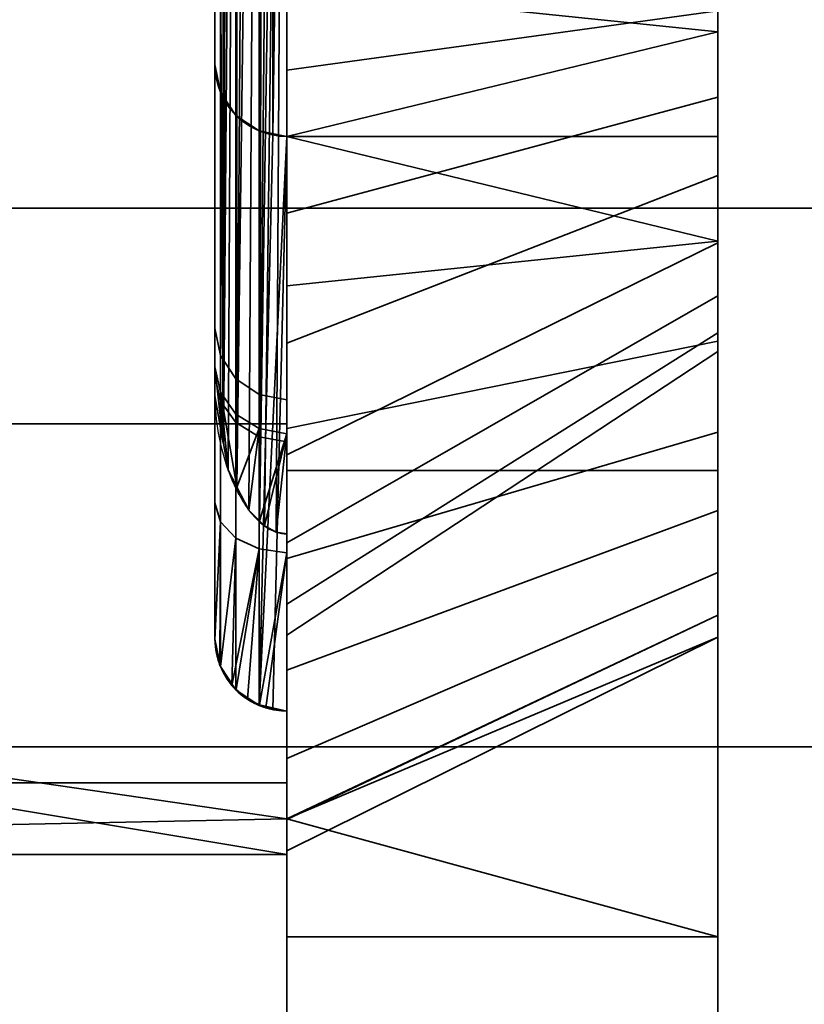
# Model space of a CAD drawing. Header units: millimetres. Extents: x -625 to 3625, y -115 to 71.
# Tile 350 of 656: x 1014.14 to 1019.6, y -36.54 to -29.69. Entities that reach past the tile are written whole.
import ezdxf

# ---------------------------------------------------------------- set-up
doc = ezdxf.new("R2010")
doc.units = ezdxf.units.MM
doc.layers.add('152', color=7, linetype='Continuous', true_color=0xffffff)

# ---------------------------------------------------------------- blocks, each defined once
blk = doc.blocks.new('UG_SURFACE_002')
at = {"layer": '152', "color": 252, "linetype": 'Continuous', "lineweight": 35}
for points in [[(2200, -31, 2234.9999), (2200, 69, 2234.9999), (800, 69, 2234.9999), (800, -31, 2234.9999)], [(950, -31, 2085), (950, 69, 2085), (2050, 69, 2085), (2050, -31, 2085)], [(2200, -31, 2234.9999), (800, -31, 2234.9999), (950, -31, 2085), (2050, -31, 2085)]]:
    blk.add_3dface(points, dxfattribs=at)
blk = doc.blocks.new('UG_SURFACE_082')
at = {"layer": '152', "color": 252, "linetype": 'Continuous', "lineweight": 35}
for points in [[(1016, -35.25, 1092.25), (1016, -19, 1092.25), (1016, -26.75, 1067), (1016, -35, 1067)], [(1016, -19, 1192), (1016, -32.5, 1148.5), (1016, -25.2843, 1185.6544), (1016, -24.2447, 1187.4549)], [(1016, -19, 1192), (1016, -23.5, 1145), (1016, -32.5, 1145), (1016, -32.5, 1148.5)], [(1016, -19, 1092.25), (1016, -35.25, 1092.25), (1016, -35.25, 1117.4999), (1016, -32.5, 1117.4999)], [(1016, -32.5, 1117.4999), (1016, -32.5, 1121.0001), (1016, -23.5, 1121.0001), (1016, -19, 1092.25)], [(1005, -32.5, 1121.0001), (1014.0001, -23.5, 1121.0001), (1016, -23.5, 1121.0001), (1016, -32.5, 1121.0001)], [(1014.0001, -23.5, 1145), (1005, -32.5, 1145), (1016, -32.5, 1145), (1016, -23.5, 1145)], [(1068.975, -24, 1167.5), (1019.0001, -24, 1167.5), (1019.0001, -37, 1167.5), (1101, -37, 1167.5)], [(1101, -37, 1002.5001), (1019.0001, -37, 1002.5001), (1019.0001, -24, 1002.5001), (1068.975, -24, 1002.5001)], [(1019.0001, -24, 1002.5001), (1019.0001, -37, 1002.5001), (1019.0001, -29.6267, 982.9485), (1019.0001, -28.3733, 982.9485)], [(1019.0001, -37, 1167.5), (1019.0001, -24, 1167.5), (1019.0001, -27.774, 1186.2463), (1019.0001, -29, 1185.9857)], [(1068.975, -25, 1003.5), (1019.0001, -25, 1003.5), (1019.0001, -37, 1003.5), (1068.975, -37, 1003.5)], [(1068.975, -37, 1166.5), (1019.0001, -37, 1166.5), (1019.0001, -25, 1166.5), (1068.975, -25, 1166.5)], [(1019.0001, -37, 1033.975), (1019.0001, -31.2286, 1016.4276), (1019.0001, -29.7714, 1016.4276), (1019.0001, -25, 1033.975)], [(1019.0001, -37, 1126.75), (1019.0001, -37, 1108.1001), (1019.0001, -25, 1110.1), (1019.0001, -25, 1128.75)], [(1019.0001, -25, 1091.2499), (1019.0001, -25, 1110.1), (1019.0001, -37, 1108.1001), (1019.0001, -37, 1099.9)], [(1019.0001, -25, 1033.975), (1019.0001, -25, 1058.875), (1019.0001, -37, 1033.975)], [(1019.0001, -37, 1099.9), (1019.0001, -37, 1093.25), (1019.0001, -25, 1091.2499)], [(1019.0001, -25, 1033.975), (1019.0001, -29.7714, 1016.4276), (1019.0001, -28.4403, 1015.835)], [(1019.0001, -25, 1128.75), (1019.0001, -25, 1166.5), (1019.0001, -37, 1166.5), (1019.0001, -37, 1126.75)], [(1019.0001, -25, 1058.875), (1019.0001, -25, 1091.2499), (1019.0001, -37, 1093.25), (1019.0001, -37, 1033.975)], [(1019.0001, -37, 1003.5), (1019.0001, -25, 1003.5), (1019.0001, -30.5, 1009.4957), (1019.0001, -31.9253, 1009.7986)], [(1019.0001, -29.0747, 1009.7986), (1019.0001, -30.5, 1009.4957), (1019.0001, -25, 1003.5)], [(1016, -26.9663, 1184.4323), (1016, -25.2843, 1185.6544), (1016, -32.5, 1148.5)], [(1016, -35, 1031.9999), (1001, -35, 1031.9999), (1001, -26.75, 1031.9999), (1016, -26.75, 1031.9999)], [(1016, -26.75, 1067), (1001, -26.75, 1067), (1001, -35, 1067), (1016, -35, 1067)], [(1016, -26.75, 1031.9999), (1016, -29.4604, 1017.8907), (1016, -30.5, 1018)], [(1016, -30.5, 1018), (1016, -31.5396, 1017.8907), (1016, -35, 1031.9999), (1016, -26.75, 1031.9999)], [(1016, -29, 1184), (1016, -26.9663, 1184.4323), (1016, -32.5, 1148.5)], [(1019.0001, -28.4403, 1015.835), (1019.0001, -29.7714, 1016.4276), (1016, -29.4604, 1017.8907), (1016, -27.5611, 1017.0451)], [(1019.0001, -30.5, 1009.4957), (1019.0001, -29.0747, 1009.7986), (1016, -28.4663, 1008.4323), (1016, -30.5, 1008)], [(1016, -30.5, 1008), (1016, -28.4663, 1008.4323), (1016, -29, 985), (1016, -30.0396, 984.8908)], [(1016, -29, 967), (1019.0001, -29, 967), (1019.0001, -32.8268, 967.7612), (1016, -32.8268, 967.7612)], [(1016, -32.8268, 1201.2388), (1019.0001, -32.8268, 1201.2388), (1019.0001, -29, 1202), (1016, -29, 1202)], [(1019.0001, -29.6267, 1191.9484), (1016, -30.0396, 1193.8907), (1016, -29, 1194)], [(1019.0001, -30.226, 1186.2463), (1019.0001, -29, 1185.9857), (1016, -29, 1184), (1016, -31.0337, 1184.4323)], [(1019.0001, -29.6267, 982.9485), (1016, -30.0396, 984.8908), (1016, -29, 985)], [(1019.0001, -30.226, 977.2463), (1019.0001, -29, 976.9856), (1016, -29, 975), (1016, -31.0337, 975.4323)], [(1016, -31.0337, 975.4323), (1016, -29, 975), (1016, -29, 967), (1016, -32.8268, 967.7612)], [(1016, -32.8268, 1201.2388), (1016, -29, 1202), (1016, -29, 1194), (1016, -30.0396, 1193.8907)], [(1016, -32.5, 1148.5), (1016, -35.25, 1148.5), (1016, -31.0337, 1184.4323), (1016, -29, 1184)], [(1019.0001, -32.8268, 967.7612), (1019.0001, -29, 967), (1019.0001, -29, 976.9856), (1019.0001, -30.226, 977.2463)], [(1019.0001, -29, 1202), (1019.0001, -32.8268, 1201.2388), (1019.0001, -29.6267, 1191.9484)], [(1019.0001, -29, 1185.9857), (1019.0001, -37.3827, 1167.4238), (1019.0001, -37, 1167.5)], [(1019.0001, -29, 1185.9857), (1019.0001, -37.9239, 1166.8826), (1019.0001, -37.7071, 1167.2071)], [(1019.0001, -37.7071, 1167.2071), (1019.0001, -37.3827, 1167.4238), (1019.0001, -29, 1185.9857)], [(1019.0001, -37.9239, 1166.8826), (1019.0001, -29, 1185.9857), (1019.0001, -30.226, 1186.2463)], [(1016, -30.5, 1018), (1016, -29.4604, 1017.8907), (1019.0001, -29.7714, 1016.4276)], [(1019.0001, -29.6267, 1191.9484), (1019.0001, -30.7718, 1191.4387), (1016, -31.9389, 1193.0451), (1016, -30.0396, 1193.8907)], [(1019.0001, -29.6267, 982.9485), (1019.0001, -30.7718, 982.4387), (1016, -31.9389, 984.0451), (1016, -30.0396, 984.8908)], [(1019.0001, -30.7718, 982.4387), (1019.0001, -29.6267, 982.9485), (1019.0001, -37, 1002.5001), (1019.0001, -37.3827, 1002.5761)], [(1019.0001, -32.8268, 1201.2388), (1019.0001, -36.0711, 1199.071), (1019.0001, -30.7718, 1191.4387), (1019.0001, -29.6267, 1191.9484)], [(1019.0001, -29.7714, 1016.4276), (1019.0001, -31.2286, 1016.4276), (1016, -30.5, 1018)], [(1016, -30.0396, 984.8908), (1016, -31.9389, 984.0451), (1016, -32.5337, 1008.4323), (1016, -30.5, 1008)], [(1016, -30.0396, 1193.8907), (1016, -31.9389, 1193.0451), (1016, -35.25, 1199.6197), (1016, -32.8268, 1201.2388)], [(1019.0001, -31.2401, 1186.983), (1019.0001, -30.226, 1186.2463), (1016, -31.0337, 1184.4323), (1016, -32.7157, 1185.6544)], [(1019.0001, -31.2401, 977.983), (1019.0001, -30.226, 977.2463), (1016, -31.0337, 975.4323), (1016, -32.7157, 976.6544)], [(1019.0001, -30.226, 977.2463), (1019.0001, -31.2401, 977.983), (1019.0001, -38.2388, 973.1731), (1019.0001, -36.0711, 969.9289)], [(1019.0001, -36.0711, 969.9289), (1019.0001, -32.8268, 967.7612), (1019.0001, -30.226, 977.2463)], [(1019.0001, -30.226, 1186.2463), (1019.0001, -31.2401, 1186.983), (1019.0001, -37.9239, 1166.8826)], [(1019.0001, -31.2286, 1016.4276), (1016, -31.5396, 1017.8907), (1016, -30.5, 1018)], [(1019.0001, -31.9253, 1009.7986), (1019.0001, -30.5, 1009.4957), (1016, -30.5, 1008), (1016, -32.5337, 1008.4323)], [(1019.0001, -30.7718, 1191.4387), (1019.0001, -31.6105, 1190.5072), (1016, -33.3301, 1191.4999), (1016, -31.9389, 1193.0451)], [(1019.0001, -30.7718, 982.4387), (1019.0001, -31.6105, 981.5072), (1016, -33.3301, 982.5), (1016, -31.9389, 984.0451)], [(1019.0001, -30.7718, 982.4387), (1019.0001, -37.3827, 1002.5761), (1019.0001, -37.7071, 1002.7928)], [(1019.0001, -31.6105, 981.5072), (1019.0001, -30.7718, 982.4387), (1019.0001, -37.9239, 1003.1173)], [(1019.0001, -37.7071, 1002.7928), (1019.0001, -37.9239, 1003.1173), (1019.0001, -30.7718, 982.4387)], [(1019.0001, -31.6105, 1190.5072), (1019.0001, -30.7718, 1191.4387), (1019.0001, -36.0711, 1199.071), (1019.0001, -38.2388, 1195.8269)], [(1016, -32.7157, 976.6544), (1016, -31.0337, 975.4323), (1016, -32.8268, 967.7612), (1016, -35.25, 969.3803)], [(1016, -35.25, 1148.5), (1016, -32.7157, 1185.6544), (1016, -31.0337, 1184.4323)], [(1019.0001, -31.2286, 1016.4276), (1019.0001, -32.5597, 1015.835), (1016, -33.4389, 1017.0451), (1016, -31.5396, 1017.8907)], [(1019.0001, -31.8668, 1188.0685), (1019.0001, -31.2401, 1186.983), (1016, -32.7157, 1185.6544), (1016, -33.7553, 1187.4549)], [(1019.0001, -31.8668, 979.0685), (1019.0001, -31.2401, 977.983), (1016, -32.7157, 976.6544), (1016, -33.7553, 978.4549)], [(1019.0001, -32.5597, 1015.835), (1019.0001, -31.2286, 1016.4276), (1019.0001, -37, 1033.975)], [(1019.0001, -37.9239, 1166.8826), (1019.0001, -31.2401, 1186.983), (1019.0001, -31.8668, 1188.0685)], [(1019.0001, -31.2401, 977.983), (1019.0001, -31.8668, 979.0685), (1019.0001, -39, 977), (1019.0001, -38.2388, 973.1731)], [(1016, -31.5396, 1017.8907), (1016, -33.4389, 1017.0451), (1016, -35, 1031.9999)], [(1019.0001, -31.6105, 1190.5072), (1019.0001, -31.9978, 1189.3151), (1016, -33.9726, 1189.5226), (1016, -33.3301, 1191.4999)], [(1019.0001, -31.6105, 981.5072), (1019.0001, -31.9978, 980.3151), (1016, -33.9726, 980.5226), (1016, -33.3301, 982.5)], [(1019.0001, -39, 977), (1019.0001, -31.9978, 980.3151), (1019.0001, -31.6105, 981.5072), (1019.0001, -37.9239, 1003.1173)], [(1019.0001, -38.2388, 1195.8269), (1019.0001, -39, 1192), (1019.0001, -31.9978, 1189.3151), (1019.0001, -31.6105, 1190.5072)], [(1019.0001, -31.9978, 1189.3151), (1019.0001, -31.8668, 1188.0685), (1016, -33.7553, 1187.4549), (1016, -33.9726, 1189.5226)], [(1019.0001, -31.9978, 980.3151), (1019.0001, -31.8668, 979.0685), (1016, -33.7553, 978.4549), (1016, -33.9726, 980.5226)], [(1019.0001, -37.9239, 1166.8826), (1019.0001, -31.8668, 1188.0685), (1019.0001, -39, 1192)], [(1019.0001, -31.8668, 1188.0685), (1019.0001, -31.9978, 1189.3151), (1019.0001, -39, 1192)], [(1019.0001, -31.8668, 979.0685), (1019.0001, -31.9978, 980.3151), (1019.0001, -39, 977)], [(1019.0001, -33.1042, 1010.6552), (1019.0001, -31.9253, 1009.7986), (1016, -32.5337, 1008.4323), (1016, -34.2157, 1009.6544)], [(1019.0001, -37, 1003.5), (1019.0001, -31.9253, 1009.7986), (1019.0001, -33.1042, 1010.6552)], [(1016, -34.2157, 1009.6544), (1016, -31.9389, 984.0451), (1016, -33.3301, 982.5)], [(1016, -31.9389, 984.0451), (1016, -34.2157, 1009.6544), (1016, -32.5337, 1008.4323)], [(1016, -31.9389, 1193.0451), (1016, -33.3301, 1191.4999), (1016, -35.25, 1199.6197)], [(1003.9999, -33.5, 1117.4999), (1005, -32.5, 1117.4999), (1016, -32.5, 1117.4999), (1016, -35.25, 1117.4999)], [(1016, -35.25, 1148.5), (1016, -32.5, 1148.5), (1005, -32.5, 1148.5), (1003.9999, -33.5, 1148.5)], [(1005, -32.5, 1117.4999), (1005, -32.5, 1121.0001), (1016, -32.5, 1121.0001), (1016, -32.5, 1117.4999)], [(1005, -32.5, 1145), (1005, -32.5, 1148.5), (1016, -32.5, 1148.5), (1016, -32.5, 1145)], [(1019.0001, -32.5597, 1015.835), (1019.0001, -33.5348, 1014.7521), (1016, -34.8301, 1015.4999), (1016, -33.4389, 1017.0451)], [(1019.0001, -37, 1033.975), (1019.0001, -37, 1013.575), (1019.0001, -33.5348, 1014.7521), (1019.0001, -32.5597, 1015.835)], [(1016, -35.25, 969.3803), (1016, -33.7553, 978.4549), (1016, -32.7157, 976.6544)], [(1016, -33.7553, 1187.4549), (1016, -32.7157, 1185.6544), (1016, -35.25, 1148.5)], [(1016, -35.25, 969.3803), (1016, -32.8268, 967.7612), (1019.0001, -32.8268, 967.7612), (1019.0001, -36.0711, 969.9289)], [(1019.0001, -36.0711, 1199.071), (1019.0001, -32.8268, 1201.2388), (1016, -32.8268, 1201.2388), (1016, -35.25, 1199.6197)], [(1019.0001, -33.8327, 1011.9171), (1019.0001, -33.1042, 1010.6552), (1016, -34.2157, 1009.6544), (1016, -35.25, 1011.4458)], [(1019.0001, -33.1042, 1010.6552), (1019.0001, -33.8327, 1011.9171), (1019.0001, -37, 1013.575), (1019.0001, -37, 1003.5)], [(1016, -33.3301, 982.5), (1016, -33.9726, 980.5226), (1016, -34.2157, 1009.6544)], [(1016, -33.3301, 1191.4999), (1016, -33.9726, 1189.5226), (1016, -35.25, 1199.6197)], [(1016, -33.4389, 1017.0451), (1016, -34.8301, 1015.4999), (1016, -35, 1031.9999)], [(1016, -35.25, 1117.4999), (1003.9999, -35.5, 1117.4999), (1003.9999, -33.5, 1117.4999)], [(1003.9999, -33.5, 1148.5), (1003.9999, -35.5, 1148.5), (1016, -35.25, 1148.5)], [(1016, -35.25, 1014.2077), (1016, -34.8301, 1015.4999), (1019.0001, -33.5348, 1014.7521), (1019.0001, -33.9851, 1013.3663)], [(1019.0001, -33.9851, 1013.3663), (1019.0001, -33.5348, 1014.7521), (1019.0001, -37, 1013.575)], [(1016, -33.9726, 980.5226), (1016, -33.7553, 978.4549), (1016, -35.25, 969.3803)], [(1016, -35.25, 1148.5), (1016, -35.25, 1199.6197), (1016, -33.9726, 1189.5226), (1016, -33.7553, 1187.4549)], [(1019.0001, -33.9851, 1013.3663), (1019.0001, -33.8327, 1011.9171), (1016, -35.2553, 1011.4549), (1016, -35.4726, 1013.5226)], [(1016, -35.25, 1011.4458), (1016, -35.2553, 1011.4549), (1019.0001, -33.8327, 1011.9171)], [(1019.0001, -37, 1013.575), (1019.0001, -33.8327, 1011.9171), (1019.0001, -33.9851, 1013.3663)], [(1016, -35.25, 969.3803), (1016, -34.2157, 1009.6544), (1016, -33.9726, 980.5226)], [(1019.0001, -33.9851, 1013.3663), (1016, -35.4726, 1013.5226), (1016, -35.25, 1014.2077)], [(1016, -35.25, 969.3803), (1016, -35.25, 1011.4458), (1016, -34.2157, 1009.6544)], [(1016, -34.8301, 1015.4999), (1016, -35.25, 1014.2077), (1016, -35, 1031.9999)], [(1016, -35, 1067), (1001, -35, 1067), (1001, -35, 1031.9999), (1016, -35, 1031.9999)], [(1016, -35.25, 1014.2077), (1016, -35.25, 1092.25), (1016, -35, 1067), (1016, -35, 1031.9999)], [(1016, -35.25, 1117.4999), (1016, -35.5, 1117.4999), (1003.9999, -35.5, 1117.4999)], [(1003.9999, -35.5, 1148.5), (1016, -35.5, 1148.5), (1016, -35.25, 1148.5)], [(1019.0001, -36.0711, 969.9289), (1016, -36.0711, 969.9289), (1016, -35.25, 969.3803)], [(1016, -35.25, 1199.6197), (1016, -36.0711, 1199.071), (1019.0001, -36.0711, 1199.071)], [(1016, -35.25, 969.3803), (1016, -36.0711, 969.9289), (1016, -38.2388, 973.1731), (1016, -39, 977)], [(1016, -39, 1092.25), (1016, -35.25, 1092.25), (1016, -35.25, 1014.2077), (1016, -35.4726, 1013.5226)], [(1016, -35.25, 1199.6197), (1016, -35.25, 1148.5), (1016, -35.5, 1148.5), (1016, -39, 1192)], [(1016, -39, 1192), (1016, -38.2388, 1195.8269), (1016, -36.0711, 1199.071), (1016, -35.25, 1199.6197)], [(1016, -35.5, 1117.4999), (1016, -35.25, 1117.4999), (1016, -35.25, 1092.25), (1016, -39, 1092.25)], [(1016, -39, 977), (1016, -35.2553, 1011.4549), (1016, -35.25, 1011.4458), (1016, -35.25, 969.3803)], [(1016, -35.4726, 1013.5226), (1016, -35.2553, 1011.4549), (1016, -39, 977)], [(1016, -35.5, 1148.5), (1003.9999, -35.5, 1148.5), (1003.9999, -35.5, 1117.4999), (1016, -35.5, 1117.4999)], [(1016, -39, 977), (1016, -39, 1092.25), (1016, -35.4726, 1013.5226)], [(1016, -39, 1092.25), (1016, -39, 1192), (1016, -35.5, 1148.5), (1016, -35.5, 1117.4999)], [(1016, -36.0711, 969.9289), (1019.0001, -36.0711, 969.9289), (1019.0001, -38.2388, 973.1731), (1016, -38.2388, 973.1731)], [(1016, -38.2388, 1195.8269), (1019.0001, -38.2388, 1195.8269), (1019.0001, -36.0711, 1199.071), (1016, -36.0711, 1199.071)]]:
    blk.add_3dface(points, dxfattribs=at)
blk = doc.blocks.new('UG_SURFACE_083')
at = {"layer": '152', "color": 43, "linetype": 'Continuous', "lineweight": 35}
for points in [[(1016, -49, 2017), (1984, -49, 2017), (1984, 0, 2017), (1016, 0, 2017)], [(1016, -23.5, 1145), (1016, -32.5, 1145), (1016, -32.5, 1148.5), (1016, 0, 2017)], [(1016, -49, 2017), (1016, 0, 2017), (1016, -32.5, 1148.5), (1016, -35.5, 1148.5)], [(1016, -47), (1016, -2), (1984, -2), (1984, -47)], [(1016, -2), (1016, -47), (1016, -30.5, 12.5), (1016, -23.5, 12.5)], [(1016, -20.7324, 30.5), (1015.81, -33.1761, 30.4592), (1015.8448, -33.2116, 30.4753)], [(1015.81, -33.1761, 30.4592), (1016, -20.7324, 30.5), (1015.9265, -20.7449, 30.4946)], [(1015.9265, -20.7449, 30.4946), (1015.8448, -20.7884, 30.4753), (1015.81, -33.1761, 30.4592)], [(1016, -20.7324, 30.5), (1015.8448, -33.2116, 30.4753), (1015.9265, -33.2551, 30.4946)], [(1015.9265, -33.2551, 30.4946), (1016, -33.2676, 30.5), (1016, -20.7324, 30.5)], [(1016, -20.7324, 30.5), (1016, -35, 1031.9999), (1016, -26.75, 1031.9999)], [(1016, -35, 1031.9999), (1016, -20.7324, 30.5), (1016, -33.2676, 30.5)], [(1015.8099, -20.8239, 30.4591), (1015.6535, -32.9413, 30.347), (1015.7373, -33.1021, 30.4254)], [(1015.6535, -32.9413, 30.347), (1015.8099, -20.8239, 30.4591), (1015.7373, -20.8979, 30.4254)], [(1015.7373, -33.1021, 30.4254), (1015.8099, -33.1761, 30.4591), (1015.8099, -20.8239, 30.4591)], [(1015.81, -20.8239, 30.4592), (1015.8099, -20.8239, 30.4591), (1015.8099, -33.1761, 30.4591), (1015.81, -33.1761, 30.4592)], [(1015.8448, -20.7884, 30.4753), (1015.81, -20.8239, 30.4592), (1015.81, -33.1761, 30.4592)], [(1015.7373, -20.8979, 30.4254), (1015.6531, -21.0595, 30.3466), (1015.6531, -32.9405, 30.3466), (1015.6535, -32.9413, 30.347)], [(1015.4999, -24, 24), (1015.4999, -30, 24), (1015.4999, -21.833, 26.5214), (1015.4999, -20.9495, 25.2469)], [(1015.6531, -21.0595, 30.3466), (1015.5592, -32.6377, 30.1861), (1015.5927, -32.8245, 30.29)], [(1015.5592, -32.6377, 30.1861), (1015.6531, -21.0595, 30.3466), (1015.5927, -21.1755, 30.29)], [(1015.5927, -32.8245, 30.29), (1015.6531, -32.9405, 30.3466), (1015.6531, -21.0595, 30.3466)], [(1015.5927, -21.1755, 30.29), (1015.5592, -21.3623, 30.1861), (1015.5592, -32.6377, 30.1861)], [(1015.5586, -32.6343, 30.1843), (1015.5586, -21.3657, 30.1843), (1015.4999, -21.6928, 30.0024)], [(1015.5592, -21.3623, 30.1861), (1015.5586, -21.3657, 30.1843), (1015.5586, -32.6343, 30.1843), (1015.5592, -32.6377, 30.1861)], [(1015.4999, -21.6928, 30.0024), (1015.4999, -21.6969, 30), (1015.4999, -32.3031, 30), (1015.4999, -32.3072, 30.0024)], [(1015.4999, -32.3072, 30.0024), (1015.5586, -32.6343, 30.1843), (1015.4999, -21.6928, 30.0024)], [(1015.4999, -30, 24), (1015.4999, -21.6969, 30), (1015.4999, -21.8967, 29.5634)], [(1015.4999, -21.6969, 30), (1015.4999, -31.8346, 28.0361), (1015.4999, -32.1033, 29.5634)], [(1015.4999, -21.6969, 30), (1015.4999, -30, 24), (1015.4999, -32.167, 26.5214), (1015.4999, -31.8346, 28.0361)], [(1015.4999, -32.1033, 29.5634), (1015.4999, -32.3031, 30), (1015.4999, -21.6969, 30)], [(1015.4999, -22.1654, 28.0361), (1015.4999, -21.833, 26.5214), (1015.4999, -30, 24)], [(1015.4999, -21.8967, 29.5634), (1015.4999, -22.1654, 28.0361), (1015.4999, -30, 24)], [(1005, -32.5, 1121.0001), (1014.0001, -23.5, 1121.0001), (1016, -23.5, 1121.0001), (1016, -32.5, 1121.0001)], [(1014.0001, -23.5, 1145), (1005, -32.5, 1145), (1016, -32.5, 1145), (1016, -23.5, 1145)], [(1016, -23.5, 12.5), (1016, -30.5, 12.5), (1015.9024, -30.4904, 12.5096)], [(1015.9024, -23.5096, 12.5096), (1016, -23.5, 12.5), (1015.9024, -30.4904, 12.5096)], [(1016, -32.5, 1117.4999), (1016, -32.5, 1121.0001), (1016, -23.5, 1121.0001), (1016, -26.75, 1067)], [(1015.8087, -23.5381, 12.5381), (1015.8087, -30.4619, 12.5381), (1015.6465, -30.3536, 12.6464), (1015.6465, -23.6464, 12.6464)], [(1015.9024, -30.4904, 12.5096), (1015.8087, -30.4619, 12.5381), (1015.8087, -23.5381, 12.5381), (1015.9024, -23.5096, 12.5096)], [(1015.6465, -23.6464, 12.6464), (1015.6465, -30.3536, 12.6464), (1015.5381, -30.1913, 12.8087), (1015.5381, -23.8087, 12.8087)], [(1015.5381, -23.8087, 12.8087), (1015.5381, -30.1913, 12.8087), (1015.4999, -30, 13), (1015.4999, -24, 13)], [(1015.4999, -24, 24), (1015.4999, -24, 13), (1015.4999, -30, 13), (1015.4999, -30, 24)], [(1016, -35, 1031.9999), (1001, -35, 1031.9999), (1001, -26.75, 1031.9999), (1016, -26.75, 1031.9999)], [(1016, -26.75, 1067), (1001, -26.75, 1067), (1001, -35, 1067), (1016, -35, 1067)], [(1016, -35.5, 1117.4999), (1016, -32.5, 1117.4999), (1016, -26.75, 1067), (1016, -35, 1067)], [(1015.4999, -30, 24), (1015.4999, -34, 24), (1015.4999, -34, 24.565), (1015.4999, -33.0505, 25.2469)], [(1015.4999, -33.0505, 25.2469), (1015.4999, -32.167, 26.5214), (1015.4999, -30, 24)], [(1015.4999, -34, 24), (1015.4999, -30, 24), (1015.5381, -30.1913, 23.8087), (1015.5381, -34.1913, 23.8087)], [(1015.4999, -30, 24), (1015.4999, -30, 13), (1015.5381, -30.1913, 12.8087), (1015.5381, -30.1913, 23.8087)], [(1015.5381, -34.1913, 23.8087), (1015.5381, -30.1913, 23.8087), (1015.6465, -30.3536, 23.6464), (1015.6465, -34.3536, 23.6464)], [(1015.5381, -30.1913, 23.8087), (1015.5381, -30.1913, 12.8087), (1015.6465, -30.3536, 12.6464), (1015.6465, -30.3536, 23.6464)], [(1015.6465, -34.3536, 23.6464), (1015.6465, -30.3536, 23.6464), (1015.8087, -30.4619, 23.5381), (1015.8087, -34.4619, 23.5381)], [(1015.6465, -30.3536, 23.6464), (1015.6465, -30.3536, 12.6464), (1015.8087, -30.4619, 12.5381), (1015.8087, -30.4619, 23.5381)], [(1015.8087, -34.4619, 23.5381), (1015.8087, -30.4619, 23.5381), (1015.9024, -30.4904, 23.5096)], [(1016, -30.5, 23.5), (1015.9024, -30.4904, 23.5096), (1015.8087, -30.4619, 12.5381)], [(1015.8087, -30.4619, 12.5381), (1015.9024, -30.4904, 12.5096), (1016, -30.5, 23.5)], [(1015.9024, -30.4904, 23.5096), (1015.8087, -30.4619, 23.5381), (1015.8087, -30.4619, 12.5381)], [(1015.8087, -34.4619, 23.5381), (1015.9024, -30.4904, 23.5096), (1016, -30.5, 23.5)], [(1015.9024, -30.4904, 12.5096), (1016, -30.5, 12.5), (1016, -30.5, 23.5)], [(1016, -30.5, 23.5), (1015.9024, -34.4904, 23.5096), (1015.8087, -34.4619, 23.5381)], [(1016, -30.5, 23.5), (1016, -34.5, 23.5), (1015.9024, -34.4904, 23.5096)], [(1016, -34.5, 23.5), (1016, -30.5, 23.5), (1016, -30.5, 12.5)], [(1016, -30.5, 12.5), (1016, -47), (1016, -49, 2), (1016, -34.5, 23.5)], [(1015.4999, -32.1033, 29.5634), (1015.4999, -31.8346, 28.0361), (1015.5381, -32.0259, 28.0401), (1015.5381, -32.2817, 29.4944)], [(1015.4999, -31.8346, 28.0361), (1015.4999, -32.167, 26.5214), (1015.5381, -32.3424, 26.5979), (1015.5381, -32.0259, 28.0401)], [(1015.5381, -32.2817, 29.4944), (1015.5381, -32.0259, 28.0401), (1015.6465, -32.1881, 28.0435), (1015.6465, -32.433, 29.4358)], [(1015.5381, -32.0259, 28.0401), (1015.5381, -32.3424, 26.5979), (1015.6465, -32.4911, 26.6627), (1015.6465, -32.1881, 28.0435)], [(1015.4999, -32.1033, 29.5634), (1015.5586, -32.6343, 30.1843), (1015.4999, -32.3072, 30.0024)], [(1015.5586, -32.6343, 30.1843), (1015.4999, -32.1033, 29.5634), (1015.5381, -32.2817, 29.4944)], [(1015.4999, -32.3072, 30.0024), (1015.4999, -32.3031, 30), (1015.4999, -32.1033, 29.5634)], [(1015.4999, -32.167, 26.5214), (1015.4999, -33.0505, 25.2469), (1015.5381, -33.1836, 25.3844), (1015.5381, -32.3424, 26.5979)], [(1015.6465, -32.433, 29.4358), (1015.6465, -32.1881, 28.0435), (1015.8087, -32.2964, 28.0458), (1015.8087, -32.5341, 29.3967)], [(1015.6465, -32.1881, 28.0435), (1015.6465, -32.4911, 26.6627), (1015.8087, -32.5904, 26.706), (1015.8087, -32.2964, 28.0458)], [(1015.5381, -32.2817, 29.4944), (1015.6531, -32.9405, 30.3466), (1015.5927, -32.8245, 30.29)], [(1015.6531, -32.9405, 30.3466), (1015.5381, -32.2817, 29.4944), (1015.6465, -32.433, 29.4358)], [(1015.5927, -32.8245, 30.29), (1015.5592, -32.6377, 30.1861), (1015.5381, -32.2817, 29.4944)], [(1015.5381, -32.2817, 29.4944), (1015.5592, -32.6377, 30.1861), (1015.5586, -32.6343, 30.1843)], [(1015.5381, -32.3424, 26.5979), (1015.5381, -33.1836, 25.3844), (1015.6465, -33.2965, 25.5009), (1015.6465, -32.4911, 26.6627)], [(1015.8087, -32.5341, 29.3967), (1015.8087, -32.2964, 28.0458), (1016, -32.3345, 28.0466), (1016, -32.5696, 29.383)], [(1015.8087, -32.2964, 28.0458), (1015.8087, -32.5904, 26.706), (1016, -32.6253, 26.7212), (1016, -32.3345, 28.0466)], [(1016, -32.5696, 29.383), (1016, -32.3345, 28.0466), (1016, -32.6253, 26.7212), (1016, -33.3984, 25.6061)], [(1015.6465, -32.433, 29.4358), (1015.6535, -32.9413, 30.347), (1015.6531, -32.9405, 30.3466)], [(1015.6535, -32.9413, 30.347), (1015.6465, -32.433, 29.4358), (1015.8087, -32.5341, 29.3967)], [(1003.9999, -33.5, 1117.4999), (1005, -32.5, 1117.4999), (1016, -32.5, 1117.4999), (1016, -35.5, 1117.4999)], [(1016, -35.5, 1148.5), (1016, -32.5, 1148.5), (1005, -32.5, 1148.5), (1003.9999, -33.5, 1148.5)], [(1005, -32.5, 1117.4999), (1005, -32.5, 1121.0001), (1016, -32.5, 1121.0001), (1016, -32.5, 1117.4999)], [(1005, -32.5, 1145), (1005, -32.5, 1148.5), (1016, -32.5, 1148.5), (1016, -32.5, 1145)], [(1015.6465, -32.4911, 26.6627), (1015.6465, -33.2965, 25.5009), (1015.8087, -33.3719, 25.5787), (1015.8087, -32.5904, 26.706)], [(1015.8087, -32.5341, 29.3967), (1015.7373, -33.1021, 30.4254), (1015.6535, -32.9413, 30.347)], [(1015.8087, -32.5341, 29.3967), (1015.8099, -33.1761, 30.4591), (1015.7373, -33.1021, 30.4254)], [(1015.8087, -32.5341, 29.3967), (1015.81, -33.1761, 30.4592), (1015.8099, -33.1761, 30.4591)], [(1015.81, -33.1761, 30.4592), (1015.8087, -32.5341, 29.3967), (1016, -32.5696, 29.383)], [(1015.8087, -32.5904, 26.706), (1015.8087, -33.3719, 25.5787), (1016, -33.3984, 25.6061), (1016, -32.6253, 26.7212)], [(1016, -32.5696, 29.383), (1015.8448, -33.2116, 30.4753), (1015.81, -33.1761, 30.4592)], [(1015.9265, -33.2551, 30.4946), (1015.8448, -33.2116, 30.4753), (1016, -32.5696, 29.383)], [(1016, -32.5696, 29.383), (1016, -33.2676, 30.5), (1015.9265, -33.2551, 30.4946)], [(1016, -33.3984, 25.6061), (1016, -33.2676, 30.5), (1016, -32.5696, 29.383)], [(1015.5381, -33.1836, 25.3844), (1015.4999, -33.0505, 25.2469), (1015.4999, -34, 24.565)], [(1015.4999, -34, 24.565), (1015.5001, -34.0041, 24.5674), (1015.5381, -33.1836, 25.3844)], [(1015.5381, -33.1836, 25.3844), (1015.5001, -34.0041, 24.5674), (1015.5356, -34.1851, 24.6796)], [(1015.5356, -34.1851, 24.6796), (1015.5389, -34.1908, 24.6833), (1015.5381, -33.1836, 25.3844)], [(1015.6465, -33.2965, 25.5009), (1015.5381, -33.1836, 25.3844), (1015.5389, -34.1908, 24.6833)], [(1015.5389, -34.1908, 24.6833), (1015.5389, -34.1908, 24.6833), (1015.5381, -33.1836, 25.3844)], [(1015.5389, -34.1908, 24.6833), (1015.618, -34.3226, 24.7673), (1015.6465, -33.2965, 25.5009)], [(1015.8087, -33.3719, 25.5787), (1015.6465, -33.2965, 25.5009), (1015.618, -34.3226, 24.7673)], [(1016, -35, 1031.9999), (1016, -33.2676, 30.5), (1016, -35.5, 1117.4999)], [(1016, -49, 2), (1016, -49, 2017), (1016, -33.2676, 30.5), (1016, -34.5, 24.884)], [(1016, -33.3984, 25.6061), (1016, -34.5, 24.884), (1016, -33.2676, 30.5)], [(1016, -35.5, 1117.4999), (1016, -33.2676, 30.5), (1016, -49, 2017)], [(1015.618, -34.3226, 24.7673), (1015.6493, -34.3503, 24.7854), (1015.8087, -33.3719, 25.5787)], [(1015.8087, -33.3719, 25.5787), (1015.6493, -34.3503, 24.7854), (1015.7261, -34.4183, 24.8297)], [(1015.7261, -34.4183, 24.8297), (1015.8106, -34.4578, 24.8559), (1015.8087, -33.3719, 25.5787)], [(1016, -33.3984, 25.6061), (1015.8087, -33.3719, 25.5787), (1015.8106, -34.4578, 24.8559)], [(1015.8106, -34.4578, 24.8559), (1015.8106, -34.4578, 24.8559), (1015.8087, -33.3719, 25.5787)], [(1015.8106, -34.4578, 24.8559), (1015.8546, -34.4784, 24.8695), (1016, -33.3984, 25.6061)], [(1015.8546, -34.4784, 24.8695), (1016, -34.5, 24.884), (1016, -33.3984, 25.6061)], [(1016, -35.5, 1117.4999), (1003.9999, -35.5, 1117.4999), (1003.9999, -33.5, 1117.4999)], [(1003.9999, -33.5, 1148.5), (1003.9999, -35.5, 1148.5), (1016, -35.5, 1148.5)], [(1015.5001, -34.0041, 24.5674), (1015.4999, -34, 24.565), (1015.4999, -34, 24)], [(1015.4999, -34, 24), (1015.5381, -34.1913, 23.8087), (1015.5001, -34.0041, 24.5674)], [(1015.5356, -34.1851, 24.6796), (1015.5001, -34.0041, 24.5674), (1015.5381, -34.1913, 23.8087)], [(1015.5381, -34.1913, 23.8087), (1015.5389, -34.1908, 24.6833), (1015.5356, -34.1851, 24.6796)], [(1015.5389, -34.1908, 24.6833), (1015.5389, -34.1908, 24.6833), (1015.5381, -34.1913, 23.8087), (1015.6465, -34.3536, 23.6464)], [(1015.618, -34.3226, 24.7673), (1015.5389, -34.1908, 24.6833), (1015.6465, -34.3536, 23.6464)], [(1015.6465, -34.3536, 23.6464), (1015.6493, -34.3503, 24.7854), (1015.618, -34.3226, 24.7673)], [(1015.7261, -34.4183, 24.8297), (1015.6493, -34.3503, 24.7854), (1015.6465, -34.3536, 23.6464)], [(1015.6465, -34.3536, 23.6464), (1015.8087, -34.4619, 23.5381), (1015.7261, -34.4183, 24.8297)], [(1015.8087, -34.4619, 23.5381), (1015.8106, -34.4578, 24.8559), (1015.7261, -34.4183, 24.8297)], [(1015.8106, -34.4578, 24.8559), (1015.8106, -34.4578, 24.8559), (1015.8087, -34.4619, 23.5381), (1015.9024, -34.4904, 23.5096)], [(1015.8546, -34.4784, 24.8695), (1015.8106, -34.4578, 24.8559), (1016, -34.5, 23.5)], [(1015.9024, -34.4904, 23.5096), (1016, -34.5, 23.5), (1015.8106, -34.4578, 24.8559)], [(1016, -34.5, 23.5), (1016, -34.5, 24.884), (1015.8546, -34.4784, 24.8695)], [(1016, -34.5, 24.884), (1016, -34.5, 23.5), (1016, -49, 2)], [(1016, -35, 1067), (1001, -35, 1067), (1001, -35, 1031.9999), (1016, -35, 1031.9999)], [(1016, -35.5, 1117.4999), (1016, -35, 1067), (1016, -35, 1031.9999)], [(1016, -35.5, 1148.5), (1003.9999, -35.5, 1148.5), (1003.9999, -35.5, 1117.4999), (1016, -35.5, 1117.4999)], [(1016, -49, 2017), (1016, -35.5, 1148.5), (1016, -35.5, 1117.4999)]]:
    blk.add_3dface(points, dxfattribs=at)
blk = doc.blocks.new('UG_SURFACE_093')
at = {"layer": '152', "color": 41, "linetype": 'Continuous', "lineweight": 35}
for points in [[(2102.2501, -49.75, 2135.7501), (2102.2501, -34.75, 2135.7501), (897.75, -34.75, 2135.7501), (897.75, -49.75, 2135.7501)], [(2102.2501, -34.75, 2135.7501), (2032.2499, -34.75, 2065.7499), (967.75, -34.75, 2065.7499), (897.75, -34.75, 2135.7501)], [(2032.2499, -34.75, 2065.7499), (2032.2499, -49.75, 2065.7499), (967.75, -49.75, 2065.7499), (967.75, -34.75, 2065.7499)]]:
    blk.add_3dface(points, dxfattribs=at)
blk = doc.blocks.new('UG_SURFACE_094')
at = {"layer": '152', "color": 14, "linetype": 'Continuous', "lineweight": 35}
for points in [[(2107.25, -31, 2140.7499), (2102.2501, -31, 2135.7501), (897.75, -31, 2135.7501), (892.75, -31, 2140.7499)], [(2107.25, -46.75, 2140.7499), (2107.25, -31, 2140.7499), (892.75, -31, 2140.7499), (892.75, -46.75, 2140.7499)], [(897.75, -31, 2135.7501), (2102.2501, -31, 2135.7501), (2102.2501, -49.75, 2135.7501), (897.75, -49.75, 2135.7501)]]:
    blk.add_3dface(points, dxfattribs=at)
blk = doc.blocks.new('UG_SURFACE_095')
at = {"layer": '152', "color": 14, "linetype": 'Continuous', "lineweight": 35}
for points in [[(2031.3001, -34.75, 2064.8), (2031.3001, -5.75, 2064.8), (968.7, -5.75, 2064.8), (968.7, -34.75, 2064.8)], [(2027.2501, -8.5, 2060.75), (2027.2501, -46.75, 2060.75), (972.75, -46.75, 2060.75), (972.75, -8.5, 2060.75)], [(2032.2499, -49.75, 2065.7499), (2032.2499, -34.75, 2065.7499), (967.75, -34.75, 2065.7499), (967.75, -49.75, 2065.7499)], [(2032.2499, -34.75, 2065.7499), (2031.3001, -34.75, 2064.8), (968.7, -34.75, 2064.8), (967.75, -34.75, 2065.7499)]]:
    blk.add_3dface(points, dxfattribs=at)
blk = doc.blocks.new('UG_SURFACE_096')
at = {"layer": '152', "color": 7, "linetype": 'Continuous', "lineweight": 35}
for points in [[(972.75, -8.75, 2060.75), (972.75, -46.75, 2060.75), (2027.2501, -46.75, 2060.75), (2027.2501, -8.75, 2060.75)], [(2027, -8.75, 2060.4999), (2027, -46.75, 2060.4999), (973, -46.75, 2060.4999), (973, -8.75, 2060.4999)], [(2107.5001, -46.75, 2141), (2107.5001, -31, 2141), (892.5, -31, 2141), (892.5, -46.75, 2141)], [(2107.25, -31, 2140.7499), (892.75, -31, 2140.7499), (892.5, -31, 2141), (2107.5001, -31, 2141)], [(892.75, -46.75, 2140.7499), (892.75, -31, 2140.7499), (2107.25, -31, 2140.7499), (2107.25, -46.75, 2140.7499)]]:
    blk.add_3dface(points, dxfattribs=at)
blk = doc.blocks.new('UG_SURFACE_104')
at = {"layer": '152', "color": 31, "linetype": 'Continuous', "lineweight": 35}
for points in [[(2035.7499, -34.75, 2069.2501), (2035.7499, 50.25, 2069.2501), (964.25, 50.25, 2069.2501), (964.25, -34.75, 2069.2501)], [(1987.7501, 3.25, 2021.25), (1987.7501, -44.75, 2021.25), (1012.2499, -44.75, 2021.25), (1012.2499, 3.25, 2021.25)], [(2031.25, -3.75, 2064.75), (2031.25, -34.75, 2064.75), (968.75, -34.75, 2064.75), (968.75, -3.75, 2064.75)], [(2026.7501, -44.75, 2060.25), (2026.7501, -3.75, 2060.25), (973.25, -3.75, 2060.25), (973.25, -44.75, 2060.25)], [(2031.25, -34.75, 2064.75), (2035.7499, -34.75, 2069.2501), (964.25, -34.75, 2069.2501), (968.75, -34.75, 2064.75)]]:
    blk.add_3dface(points, dxfattribs=at)
blk = doc.blocks.new('UG_SURFACE_106')
at = {"layer": '152', "color": 7, "linetype": 'Continuous', "lineweight": 35}
for points in [[(1012.2499, 2.75, 2021.25), (1012.2499, -44.75, 2021.25), (1987.7501, -44.75, 2021.25), (1987.7501, 2.75, 2021.25)], [(1987.5, 2.75, 2020.9999), (1987.5, -44.75, 2020.9999), (1012.5, -44.75, 2020.9999), (1012.5, 2.75, 2020.9999)], [(2027, -44.75, 2060.4999), (2027, -34.75, 2060.4999), (973, -34.75, 2060.4999), (973, -44.75, 2060.4999)], [(2027, -34.75, 2060.4999), (2026.7501, -34.75, 2060.25), (973.25, -34.75, 2060.25), (973, -34.75, 2060.4999)], [(973.25, -44.75, 2060.25), (973.25, -34.75, 2060.25), (2026.7501, -34.75, 2060.25), (2026.7501, -44.75, 2060.25)]]:
    blk.add_3dface(points, dxfattribs=at)

msp = doc.modelspace()

# ---------------------------------------------------------------- linework, layer by layer
at = {"layer": '152', "color": 252, "linetype": 'Continuous', "lineweight": -3, "true_color": 0x939598}
for p, q in [((1016, 0, 2017), (1016, -49, 2017)), ((1016, -2), (1016, -47)), ((1016, -20.7324, 30.5), (1016, -33.2676, 30.5)), ((1015.5, -32.3031, 30), (1015.5, -21.6969, 30)), ((1016, -23.5, 1121), (1016, -32.5, 1121)), ((1016, -32.5, 1145), (1016, -23.5, 1145)), ((1016, -23.5, 1121), (1016, -32.5, 1121)), ((1016, -32.5, 1145), (1016, -23.5, 1145)), ((1016, -30.5, 12.5), (1016, -23.5, 12.5)), ((1015.5, -24, 13), (1015.5, -30, 13)), ((1019, -24, 1167.5), (1019, -37, 1167.5)), ((1019, -37, 1002.5), (1019, -24, 1002.5)), ((1019, -37, 1003.5), (1019, -25, 1003.5)), ((1019, -25, 1166.5), (1019, -37, 1166.5)), ((1016, -26.75, 1032), (1016, -35, 1032)), ((1016, -35, 1067), (1016, -26.75, 1067)), ((1016, -35, 1067), (1016, -26.75, 1067)), ((1016, -26.75, 1032), (1016, -35, 1032)), ((1015.5, -30, 13), (1015.5, -30, 24)), ((1015.5, -30, 24), (1015.5, -34, 24)), ((1016, -34.5, 23.5), (1016, -30.5, 23.5)), ((1016, -30.5, 23.5), (1016, -30.5, 12.5)), ((800, -31, 2235), (2200, -31, 2235)), ((2107.5, -31, 2141), (892.5, -31, 2141)), ((2107.25, -31, 2140.75), (892.75, -31, 2140.75)), ((2107.25, -31, 2140.75), (892.75, -31, 2140.75)), ((2102.25, -31, 2135.75), (897.75, -31, 2135.75)), ((2050, -31, 2085), (950, -31, 2085)), ((1005, -32.5, 1117.5), (1016, -32.5, 1117.5)), ((1005, -32.5, 1145), (1016, -32.5, 1145)), ((1005, -32.5, 1121), (1016, -32.5, 1121)), ((1005, -32.5, 1148.5), (1016, -32.5, 1148.5)), ((1005, -32.5, 1148.5), (1016, -32.5, 1148.5)), ((1005, -32.5, 1145), (1016, -32.5, 1145)), ((1005, -32.5, 1121), (1016, -32.5, 1121)), ((1005, -32.5, 1117.5), (1016, -32.5, 1117.5)), ((1016, -35.5, 1148.5), (1016, -32.5, 1148.5)), ((1016, -32.5, 1117.5), (1016, -35.5, 1117.5)), ((1016, -32.5, 1148.5), (1016, -32.5, 1145)), ((1016, -32.5, 1121), (1016, -32.5, 1117.5)), ((1016, -32.5, 1148.5), (1016, -32.5, 1145)), ((1016, -32.5, 1117.5), (1016, -35.5, 1117.5)), ((1016, -32.5, 1121), (1016, -32.5, 1117.5)), ((1016, -35.5, 1148.5), (1016, -32.5, 1148.5)), ((1015.5, -34, 24), (1015.5, -34, 24.565)), ((1016, -34.5, 24.884), (1016, -34.5, 23.5)), ((2102.25, -34.75, 2135.75), (897.75, -34.75, 2135.75)), ((2035.75, -34.75, 2069.25), (964.25, -34.75, 2069.25)), ((2032.25, -34.75, 2065.75), (967.75, -34.75, 2065.75)), ((2032.25, -34.75, 2065.75), (967.75, -34.75, 2065.75)), ((2031.3, -34.75, 2064.8), (968.7, -34.75, 2064.8)), ((2031.25, -34.75, 2064.75), (968.75, -34.75, 2064.75)), ((2027, -34.75, 2060.5), (973, -34.75, 2060.5)), ((2026.75, -34.75, 2060.25), (973.25, -34.75, 2060.25)), ((1001, -35, 1032), (1016, -35, 1032)), ((1001, -35, 1067), (1016, -35, 1067)), ((1001, -35, 1032), (1016, -35, 1032)), ((1001, -35, 1067), (1016, -35, 1067)), ((1016, -35, 1032), (1016, -35, 1067)), ((1016, -35, 1032), (1016, -35, 1067)), ((1004, -35.5, 1148.5), (1016, -35.5, 1148.5)), ((1004, -35.5, 1117.5), (1016, -35.5, 1117.5)), ((1004, -35.5, 1148.5), (1016, -35.5, 1148.5)), ((1004, -35.5, 1117.5), (1016, -35.5, 1117.5)), ((1016, -35.5, 1117.5), (1016, -35.5, 1148.5)), ((1016, -35.5, 1117.5), (1016, -35.5, 1148.5))]:
    msp.add_line(p, q, dxfattribs=at)
at = {"layer": '152', "color": 252, "linetype": 'Continuous', "lineweight": -3, "true_color": 0x939598, "extrusion": (1, 0, 0)}
for centre in [(-29, 1189, 1016), (-29, 980, 1016), (-30.5, 1013, 1016)]:
    msp.add_circle(centre, 5, dxfattribs=at)
at = {"layer": '152', "color": 252, "linetype": 'Continuous', "lineweight": -3, "true_color": 0x939598, "extrusion": (-1, 0, 0)}
for centre, radius in [((29, 980, -1019), 3.0143), ((29, 1189, -1019), 3.0143), ((30.5, 1013, -1019), 3.5043)]:
    msp.add_circle(centre, radius, dxfattribs=at)
at = {"layer": '152', "color": 252, "linetype": 'Continuous', "lineweight": -3, "true_color": 0x939598, "extrusion": (1, 0, 0)}
for centre, radius, start, end in [((-29, 977, 1016), 10, 180, 0), ((-29, 1192, 1016), 10, 0, 180), ((-29, 977, 1019), 10, 180, 0), ((-29, 1192, 1019), 10, 0, 180), ((-35.8337, 28.1199, 1015.5), 4, 297.28565, 28.03612)]:
    msp.add_arc(centre, radius, start, end, dxfattribs=at)
at = {"layer": '152', "color": 252, "linetype": 'Continuous', "lineweight": -3, "true_color": 0x939598, "extrusion": (-1, 0, 0)}
msp.add_arc((35.8337, 28.1199, -1016), 3.5, 137.15385, 247.60068, dxfattribs=at)
at = {"layer": '152', "color": 252, "linetype": 'Continuous', "lineweight": -3, "true_color": 0x939598, "extrusion": (0, 0.707107, -0.707107)}
msp.add_ellipse((1016, -30, 13), major_axis=(0, 0.5, 0.5), ratio=0.707107, start_param=3.141593, end_param=4.712389, dxfattribs=at)
at = {"layer": '152', "color": 252, "linetype": 'Continuous', "lineweight": -3, "true_color": 0x939598, "extrusion": (0, -0.707107, 0.707107)}
for centre in [(1016, -30, 24), (1016, -34, 24)]:
    msp.add_ellipse(centre, major_axis=(0, 0.5, 0.5), ratio=0.707107, start_param=1.570796, end_param=3.141593, dxfattribs=at)
at = {"layer": '152', "color": 252, "linetype": 'Continuous', "lineweight": -3, "true_color": 0x939598}
for points, knots in [([(1015.5, -32.3031, 30), (1015.5, -32.3045, 30.0008), (1015.5, -32.3058, 30.0016), (1015.5005, -32.4784, 30.1052), (1015.5311, -32.6554, 30.2034), (1015.6277, -32.9208, 30.3392), (1015.6732, -33.0169, 30.3859), (1015.7676, -33.1423, 30.4442), (1015.8028, -33.1809, 30.4616), (1015.8694, -33.2296, 30.4833), (1015.8969, -33.2451, 30.4902), (1015.9498, -33.2631, 30.498), (1015.9751, -33.2676, 30.5), (1016, -33.2676, 30.5)], [0, 0, 0, 0, 0.0037, 0.0037, 0.475418, 0.475418, 0.742572, 0.742572, 0.868357, 0.868357, 0.941855, 0.941855, 1, 1, 1, 1]), ([(1015.5, -34, 24.565), (1015.5, -34.0014, 24.5658), (1015.5, -34.0027, 24.5666), (1015.5005, -34.0655, 24.6049), (1015.5125, -34.1274, 24.6433), (1015.555, -34.234, 24.7104), (1015.5828, -34.2809, 24.7403), (1015.6483, -34.3585, 24.7905), (1015.6848, -34.3913, 24.8119), (1015.7647, -34.4436, 24.8464), (1015.8084, -34.4644, 24.8602), (1015.9008, -34.4924, 24.8789), (1015.9508, -34.5, 24.884), (1016, -34.5, 24.884)], [0, 0, 0, 0, 0.005549, 0.005549, 0.258422, 0.258422, 0.471759, 0.471759, 0.655164, 0.655164, 0.827167, 0.827167, 1, 1, 1, 1])]:
    msp.add_open_spline(points, degree=3, knots=knots, dxfattribs=at)

# ---------------------------------------------------------------- block references
for name in ['UG_SURFACE_083', 'UG_SURFACE_002', 'UG_SURFACE_104', 'UG_SURFACE_106', 'UG_SURFACE_095', 'UG_SURFACE_096', 'UG_SURFACE_082', 'UG_SURFACE_094', 'UG_SURFACE_093']:
    msp.add_blockref(name, (0, 0), dxfattribs=at)

doc.saveas('drawing.dxf')
